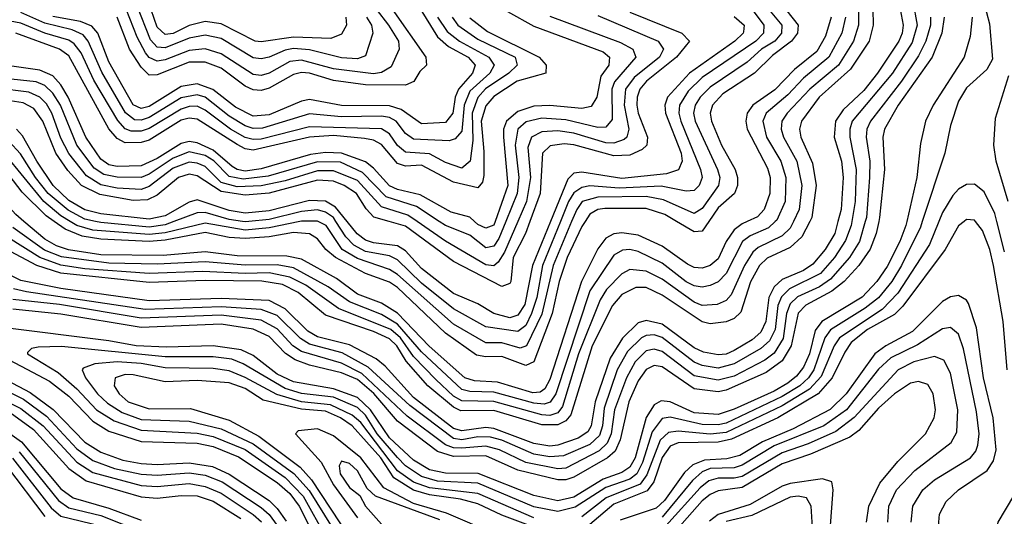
# Model space of a CAD drawing. Header units: inches. Extents: x 501365 to 657855, y 482276 to 547543.
# Tile 805 of 957: x 625947 to 628404, y 489264 to 490503. Entities that reach past the tile are written whole.
import ezdxf

# ---------------------------------------------------------------- set-up
doc = ezdxf.new("R2010")
doc.units = ezdxf.units.IN
doc.header["$MEASUREMENT"] = 0
doc.layers.add('A6428', color=7, linetype='Continuous')
doc.layers.add('A6429', color=7, linetype='Continuous')

msp = doc.modelspace()

# ---------------------------------------------------------------- linework, layer by layer
at = {"layer": 'A6428', "color": 5}
for points, elevation in [([(627988.7, 490000), (627980.8, 489970), (627956.7, 489930), (627926.6, 489893.4), (627902.8, 489877.3), (627850, 489855.1), (627830, 489836.9), (627816.3, 489810), (627808.9, 489750), (627796.3, 489723.7), (627775.2, 489704.8), (627730, 489677.7), (627710, 489669.1), (627690, 489667), (627653.5, 489673.5), (627630, 489684.4), (627550, 489743.6), (627510, 489752.7), (627490, 489746.8), (627451.5, 489708.5), (627420.8, 489659.2), (627382.9, 489550), (627372.8, 489490), (627364.7, 489475.3), (627340.5, 489459.5), (627290, 489441.6), (627270, 489439.4), (627230, 489445.8), (627130, 489483.8), (627110, 489486.1), (627050, 489477.8), (627030, 489483.3), (626930, 489560.9), (626858.7, 489638.7), (626836.8, 489656.8), (626770, 489691.8), (626690, 489711.9), (626666.4, 489726.4), (626610, 489782.1), (626570, 489802.9), (626450, 489807.6), (626270, 489802), (626050, 489832.4), (625950, 489852.8), (625844.5, 489904.5)], 4120), ([(628160.7, 490000), (628158.4, 489990), (628143.5, 489950), (628112, 489888), (628085.9, 489850), (628049, 489811), (627948.4, 489750), (627932.1, 489727.9), (627917.7, 489670), (627903.3, 489636.7), (627885.8, 489614.2), (627863.7, 489596.3), (627830, 489576.5), (627730, 489531.3), (627690, 489518.2), (627630, 489522.5), (627570, 489549.8), (627547.4, 489552.6), (627530, 489542.4), (627510, 489510.9), (627482.9, 489410), (627470, 489386.9), (627450, 489373.6), (627403.4, 489356.6), (627330, 489312.1), (627290, 489302.5), (627230, 489316.5), (627091.3, 489371.3), (627010, 489372.1), (626970, 489380.4), (626930, 489404.2), (626870, 489460.4), (626822.9, 489530), (626790, 489560.5), (626730, 489582.7), (626630, 489600.2), (626590, 489619.2), (626530, 489665.7), (626499.6, 489679.6), (626430, 489689.6), (626313.3, 489686.7), (626238, 489690), (626170, 489702.4), (625896.4, 489736.4)], 4220), ([(627918.6, 490000), (627898.4, 489961.6), (627870, 489935.4), (627811.9, 489908.1), (627792.8, 489890), (627770.4, 489849.6), (627746.5, 489773.5), (627730, 489757.5), (627710, 489749.3), (627670, 489744.5), (627650, 489749.6), (627550, 489816.2), (627510, 489835.4), (627484.7, 489835.3), (627450, 489817.8), (627426.3, 489790), (627375.9, 489690), (627322.1, 489517.9), (627310, 489502.5), (627290, 489492.9), (627250, 489492.5), (627130, 489528.4), (627047.7, 489527.7), (627030, 489536.8), (626965.3, 489590), (626911.2, 489651.2), (626887.9, 489690), (626870, 489706.7), (626830, 489725.8), (626710, 489765.9), (626642.4, 489822.4), (626602.9, 489842.9), (626551.1, 489851.1), (626410, 489852.3), (626270, 489847.4), (626050, 489870.7), (625989.7, 489889.7), (625911.6, 489931.6)], 4080), ([(627877.8, 490000), (627870, 489983.5), (627850, 489963.9), (627790, 489934.8), (627776.6, 489923.4), (627755.6, 489890), (627722.8, 489817.2), (627710, 489802.7), (627687.2, 489792.8), (627650, 489790), (627630, 489798.4), (627550, 489856), (627510, 489876.2), (627470, 489879.8), (627450, 489869.1), (627411.7, 489830), (627395.3, 489804.7), (627341.5, 489670), (627301.5, 489538.5), (627290, 489522.8), (627270, 489516.2), (627250, 489517.6), (627130, 489550.8), (627050, 489552.8), (627030, 489564.4), (626985.7, 489605.7), (626930, 489663.3), (626897.5, 489710), (626873.5, 489730), (626742.7, 489782.7), (626660.8, 489840.8), (626621.3, 489861.3), (626570, 489871.5), (626509.8, 489869.8), (626404.5, 489875.5), (626270, 489870.2), (626110, 489881.9), (626050, 489891.2), (625997.6, 489910), (625919.1, 489959.1)], 4060), ([(627832.4, 490000), (627815.6, 489984.4), (627770, 489964.4), (627750.9, 489950), (627709.6, 489870.4), (627690, 489849.4), (627670, 489840.1), (627650, 489836.2), (627630, 489839.4), (627610, 489849.5), (627550, 489896.3), (627490, 489924.7), (627470, 489929.7), (627451.5, 489928.5), (627430, 489915.5), (627370, 489826.5), (627284.6, 489570), (627271, 489549), (627255.6, 489544.4), (627230, 489546.5), (627130, 489574.3), (627070, 489575.3), (627050, 489581), (626950, 489674.3), (626890, 489743.5), (626850, 489767.6), (626770, 489799.4), (626717.2, 489837.2), (626630, 489884.4), (626590, 489891.8), (626510, 489890.9), (626410, 489899.4), (626290, 489893.1), (626170, 489895.8), (626051.7, 489911.7), (626008.7, 489928.7), (625930, 489985.1)], 4040), ([(628056.9, 490000), (628042.5, 489950), (628018, 489910), (627970, 489856), (627942.8, 489837.2), (627888.2, 489811.8), (627870, 489794.6), (627860.9, 489770), (627852.2, 489707.8), (627830, 489671.4), (627806.1, 489653.9), (627730, 489614.2), (627690, 489603.6), (627630, 489614.9), (627550, 489675.7), (627530, 489681.3), (627510, 489676.8), (627482.7, 489650), (627460.9, 489610), (627431.7, 489530), (627423.3, 489470), (627413.1, 489446.9), (627392.7, 489427.3), (627310, 489384.2), (627290, 489383.1), (627210, 489398.4), (627144.4, 489430), (627110, 489439.7), (627050, 489434), (627030, 489434.8), (627010, 489442.7), (626914.4, 489514.4), (626800.9, 489620.9), (626750, 489646.6), (626650, 489675.6), (626628.8, 489690), (626590, 489732), (626550, 489753.8), (626450, 489766.4), (626250, 489758.5), (626046.9, 489793.1), (625930, 489805.6)], 4160), ([(628090.6, 490000), (628084.1, 489970), (628068.9, 489931.1), (628040.8, 489890), (628004.4, 489850), (627974, 489826), (627908.9, 489791.1), (627890, 489771.5), (627871.9, 489690), (627850, 489652.3), (627810, 489623.4), (627710, 489578.9), (627690, 489574.9), (627630, 489582.4), (627550, 489637.2), (627530, 489640.6), (627510, 489630.4), (627490, 489602.3), (627467.3, 489550), (627445.1, 489454.9), (627433.2, 489426.8), (627413.7, 489410), (627330, 489361.7), (627310, 489355.1), (627290, 489355.1), (627190, 489379.4), (627110, 489415.3), (627030, 489413.4), (626990, 489425.7), (626890, 489501.8), (626831, 489571), (626790, 489605.6), (626750, 489622.4), (626670, 489641), (626634.5, 489654.5), (626610.5, 489670.5), (626570, 489712.6), (626530, 489731.5), (626450, 489743.7), (626250, 489735.2), (626050, 489768.9), (625930, 489781.3)], 4180), ([(628023.8, 490000), (628022.3, 489990), (628007.7, 489952.3), (627979.9, 489910), (627945.1, 489870), (627868.1, 489831.9), (627847.9, 489812.1), (627839, 489790), (627832.5, 489730), (627818.1, 489701.9), (627796.8, 489683.2), (627730, 489644.4), (627690, 489634.2), (627650, 489640.6), (627630, 489648.6), (627550, 489710.1), (627530, 489716.7), (627510, 489715.7), (627498.6, 489710), (627464.1, 489675.9), (627438.4, 489630), (627405.6, 489534.4), (627401.1, 489490), (627393.9, 489466.1), (627370, 489443.7), (627304.5, 489415.5), (627270, 489412.3), (627230, 489419.2), (627150, 489454), (627121.8, 489461.8), (627090, 489462.4), (627050, 489455.3), (627030, 489458.3), (626920.8, 489540.8), (626816.6, 489636.6), (626751.8, 489671.8), (626670, 489693.8), (626648, 489708), (626590, 489765.3), (626550, 489779.9), (626450, 489786.9), (626260.4, 489780.4), (625964, 489824), (625932, 489832)], 4140), ([(627762.7, 490000), (627750, 489994.1), (627730, 489979.2), (627710.2, 489950), (627690, 489907), (627670, 489889.7), (627650, 489883.4), (627630, 489885.5), (627613.6, 489893.6), (627550, 489938), (627490, 489966.1), (627450, 489971.7), (627430, 489968.9), (627410, 489958.3), (627390, 489931.4), (627348.9, 489850), (627270, 489606), (627257.6, 489582.4), (627246.2, 489573.8), (627227.4, 489572.6), (627139.4, 489599.4), (627082.3, 489602.3), (627057.9, 489610), (626968.7, 489688.7), (626890, 489771), (626850, 489796), (626790, 489818.5), (626737.7, 489857.7), (626650, 489905.7), (626613.6, 489913.6), (626490, 489914), (626410, 489924.5), (626305.3, 489914.7), (626150, 489916.4), (626069, 489929), (626039.2, 489939.2), (626010, 489956), (625957.8, 490000)], 4020), ([(628199.3, 490000), (628194.5, 489985.5), (628147.4, 489890), (628123, 489850), (628090.3, 489809.7), (628056.7, 489783.3), (627970, 489729.7), (627955.9, 489710), (627928.7, 489630), (627915.4, 489610), (627893.8, 489590), (627850, 489563), (627710, 489496.4), (627690, 489492.3), (627650, 489493.3), (627570, 489511.7), (627550, 489508.2), (627525, 489475), (627501.3, 489398.7), (627486.9, 489370), (627470, 489357), (627410, 489335.9), (627333.3, 489286.7), (627290, 489276.5), (627230, 489287.7), (627090, 489347), (626990, 489352), (626950, 489363.7), (626910, 489390), (626890, 489410.7), (626839.3, 489470), (626810, 489516.8), (626790, 489535.8), (626730, 489561.3), (626650, 489570.7), (626610, 489583.3), (626504.6, 489644.7), (626476.1, 489656.1), (626430, 489662.2), (626310, 489662.2), (626051.7, 489688.3), (625993.6, 489686.4), (625976.9, 489683.1), (625966.6, 489673.4), (625966.8, 489670), (626042.9, 489622.9), (626090, 489582.7), (626138.9, 489530), (626182.5, 489502.5), (626250, 489478.9), (626390, 489472.1), (626430, 489463.4), (626510, 489430.8), (626610, 489361), (626654.3, 489314.3), (626711.6, 489211.6)], 4240), ([(627358.2, 490000), (627350, 489987.2), (627313.3, 489910), (627293.5, 489850), (627275.6, 489770), (627230.3, 489650), (627210, 489640.3), (627150, 489663.1), (627110, 489661.9), (627086.6, 489666.6), (627010, 489721), (626890, 489835.1), (626870, 489848.2), (626810, 489870.5), (626735.3, 489910), (626711.2, 489930), (626690, 489956.3), (626670, 489969.3), (626630, 489972.4), (626570, 489961.9), (626510, 489957.5), (626470, 489960.3), (626410, 489972.7), (626310, 489953.1), (626270, 489950.2), (626150, 489955.6), (626103, 489963), (626060.7, 489980.7), (626033, 490000)], 3980), ([(626646.2, 490000), (626570, 489984), (626510, 489978.4), (626410, 489995.6), (626310, 489971.9), (626270, 489967.5), (626130, 489978.2), (626090, 489989.6), (626073.1, 490000)], 3960), ([(626331.9, 490000), (626310, 489991.9), (626270, 489986.1), (626150, 489997.1), (626136.1, 490000)], 3940), ([(626519.2, 490000), (626510, 489999.1), (626503.4, 490000)], 3940), ([(627324.3, 490000), (627277.9, 489890), (627250, 489768.7), (627212, 489690), (627195.9, 489684.1), (627150, 489696.9), (627110, 489697.1), (627030, 489743.7), (626890, 489867.4), (626870, 489880.4), (626790, 489907.5), (626751.7, 489930), (626712.1, 489990), (626691.7, 490000)], 3960), ([(627296.2, 490000), (627251.6, 489890), (627237.2, 489810), (627224.3, 489770), (627210, 489740.4), (627190, 489725.5), (627110, 489737.3), (627030, 489781.8), (626950, 489846.2), (626890, 489904.1), (626870, 489914.1), (626810, 489925.1), (626781, 489941), (626761.2, 489961.2), (626736.2, 490000)], 3940), ([(627271.7, 490000), (627226.7, 489890), (627207.5, 489792.5), (627190, 489766.4), (627170, 489759.7), (627129.9, 489770), (627090, 489794.7), (627030, 489820.3), (626950, 489882.2), (626910, 489926.4), (626890, 489939.2), (626830, 489946.4), (626810, 489953.7), (626789, 489969), (626764, 490000)], 3920), ([(627220.2, 490000), (627209.3, 489970), (627178.6, 489910), (627172.7, 489850), (627170, 489845.1), (627150, 489837.7), (627030, 489899.7), (626910, 489988.3), (626868.9, 490000)], 3880), ([(627189.8, 490000), (627156.6, 489923.4), (627141.3, 489898.7), (627130, 489889.6), (627110, 489891.9), (627010, 489950.4), (626939, 490000)], 3860), ([(627160, 490000), (627142.5, 489957.5), (627130, 489938.7), (627110, 489934.4), (627070, 489965.8), (627010, 489989.6), (626994, 490000)], 3840), ([(627133.2, 490000), (627130, 489991.1), (627110, 489983), (627090, 489992.6), (627081.7, 490000)], 3820), ([(628240.8, 490000), (628217.4, 489942.6), (628138.7, 489821.3), (628099.5, 489780.5), (627992.8, 489710), (627979.7, 489690), (627947.1, 489612.9), (627918.3, 489581.7), (627850, 489540.3), (627710, 489473.1), (627670, 489469.6), (627590, 489476.8), (627566.3, 489473.7), (627545.5, 489454.5), (627512, 489368), (627495.4, 489344.6), (627410.8, 489310), (627350, 489263.2)], 4260), ([(628303.7, 490000), (628290, 489988.9), (628256.5, 489930), (628151.1, 489788.9), (628130, 489767.8), (628062.8, 489730), (628022.3, 489697.7), (628005.8, 489674.2), (627974.7, 489610), (627939.6, 489570), (627838.7, 489510), (627723.6, 489456.4), (627690, 489449.5), (627590, 489447.4), (627570, 489439), (627550, 489410.8), (627529.6, 489350.4), (627512.5, 489327.5), (627430, 489294.2), (627370, 489243.5)], 4280), ([(627666.8, 490000), (627650, 489975.7), (627630, 489974.3), (627586, 490000)], 3980), ([(628411.2, 489630), (628400.8, 489750), (628376.8, 489890), (628367.7, 489930), (628350, 489977.3), (628332.2, 490000)], 4280), ([(628404.2, 489924.2), (628385.1, 490000)], 4260), ([(628238.9, 489230), (628242.6, 489270), (628258.7, 489301.3), (628289.9, 489330), (628361.6, 489378.4), (628377.3, 489402.7), (628383.4, 489430), (628376.6, 489510), (628352.4, 489610), (628334.8, 489734.8), (628315, 489795), (628310, 489803.6), (628290, 489815.1), (628270, 489811.5), (628250, 489799.9), (628175, 489725), (628108.5, 489690), (628080.9, 489670), (628009.4, 489570), (627969.2, 489530.8), (627877.3, 489482.7), (627800.6, 489450), (627743.7, 489416.3), (627712, 489408), (627655.6, 489404.4), (627627, 489393), (627606.3, 489373.7), (627556.2, 489303.8), (627535.2, 489284.8), (627445.7, 489254.3)], 4320), ([(628171.8, 489250), (628176.1, 489290), (628201.1, 489330), (628230, 489355.2), (628319.9, 489410), (628333.2, 489426.8), (628338.2, 489441.8), (628340.9, 489470), (628334.9, 489525.1), (628302.5, 489682.5), (628290, 489719), (628270, 489735), (628250, 489731.7), (628187.5, 489692.5), (628120.6, 489659.4), (628090, 489631.2), (628010, 489530), (627953.6, 489490), (627830, 489440.2), (627750, 489391.8), (627730, 489385.6), (627670, 489383.3), (627650, 489375.2), (627626.2, 489353.8), (627550, 489262)], 4340), ([(625877.5, 489677.5), (626021.2, 489601.2), (626070, 489564.3), (626130, 489501.9), (626170, 489476.9), (626250, 489450.6), (626390, 489446.5), (626430, 489438.2), (626492.8, 489412.8), (626590, 489348.9), (626621, 489321), (626644.9, 489290), (626690, 489199)], 4220), ([(628113.4, 489250), (628116.2, 489290), (628135.2, 489330), (628181, 489379), (628271.3, 489448.8), (628285.4, 489474.6), (628287.9, 489530), (628270, 489621.1), (628253.5, 489653.5), (628230, 489662.7), (628178.1, 489650), (628139.1, 489630), (628029.1, 489510.9), (627983.8, 489476.1), (627914.7, 489445.3), (627850, 489422.9), (627750, 489363.9), (627730, 489359.1), (627690, 489359.8), (627667, 489353), (627644.8, 489335.2), (627559.7, 489240.3)], 4360), ([(625870, 489627), (625973, 489573), (626030.8, 489530.8), (626110, 489449.2), (626150, 489424.3), (626204.7, 489404.7), (626250, 489395.8), (626290, 489393.3), (626370, 489397.8), (626428.3, 489388.3), (626470, 489369.4), (626570, 489303.4), (626590, 489284.1), (626612.2, 489252.2)], 4180), ([(627230, 489260.7), (627090, 489321.6), (626970, 489335.7), (626930, 489349.3), (626890, 489377.4), (626798.3, 489498.3), (626777, 489517), (626722.4, 489542.4), (626650, 489550.3), (626588.6, 489568.6), (626510, 489611), (626470, 489627.4), (626430, 489633.1), (626310, 489634.4), (626250, 489645.6), (626190, 489650.1), (626134.9, 489645.1), (626105.8, 489634.2), (626103, 489630), (626111.3, 489610), (626141.2, 489570), (626166.2, 489546.2), (626202.9, 489522.9), (626250, 489506), (626370, 489501.3), (626450, 489482.9), (626530, 489445.4), (626631.4, 489371.4), (626669.1, 489329.1), (626745.6, 489205.6)], 4260), ([(625850, 489608.6), (625956.3, 489556.3), (626013.9, 489513.9), (626090, 489432.8), (626130, 489403.4), (626183.9, 489383.9), (626250, 489369.2), (626290, 489367.1), (626370, 489372.9), (626410, 489367), (626452.4, 489350), (626550, 489286.4), (626570, 489268.7), (626590, 489241.3)], 4160), ([(627250, 489230.1), (627150, 489267.5), (627090, 489295.2), (627046.9, 489306.9), (626970, 489318), (626930, 489329.7), (626880.5, 489360.5), (626848.1, 489410), (626776.4, 489490), (626748, 489510), (626710, 489526.4), (626650, 489531.7), (626554.4, 489554.4), (626510, 489583.3), (626470, 489597.1), (626390, 489602.9), (626310, 489599.7), (626230, 489617.6), (626210, 489618), (626185.1, 489610), (626182.7, 489590), (626195, 489570), (626217.6, 489550), (626270, 489532.7), (626373.1, 489533.1), (626470, 489504), (626544, 489464), (626646.6, 489386.6), (626675.5, 489355.5), (626770, 489211.7)], 4280), ([(625844.6, 489584.6), (625950, 489533.5), (626005.4, 489490), (626090, 489399.3), (626130, 489373.8), (626250, 489341), (626290, 489338.4), (626370, 489346.3), (626410, 489339), (626450, 489321.8), (626530, 489268.8), (626550.8, 489250.7)], 4140), ([(628060.3, 489250), (628065.6, 489290), (628093.4, 489346.6), (628138.7, 489401.3), (628207, 489470), (628229.2, 489510), (628232.1, 489530), (628226.7, 489570), (628213, 489593), (628190, 489601), (628170, 489596.6), (628130, 489570.2), (628090, 489534), (628041.3, 489478.7), (628018.6, 489461.4), (627920.6, 489419.4), (627850, 489395.2), (627750, 489335.9), (627690, 489327.7), (627670, 489318.9), (627650, 489303.1), (627587.5, 489232.5)], 4380), ([(625923.2, 489523.2), (625981.3, 489481.3), (626070, 489383.9), (626112.9, 489352.9), (626250, 489312.7), (626290, 489309.4), (626350, 489315.9), (626390, 489315), (626430, 489302.4), (626498.6, 489258.6)], 4120), ([(625890, 489493.2), (625952, 489450), (626050, 489332.8), (626080.4, 489310), (626170, 489284.8), (626250, 489254.5)], 4080), ([(627130, 489221), (627012.3, 489272.3), (626930, 489296.3), (626855.4, 489335.4), (626798.5, 489410), (626730, 489465.5), (626690, 489482.4), (626642.3, 489477.7), (626635.7, 489470), (626699.4, 489399.4), (626730, 489342.6), (626790, 489260.4)], 4320), ([(625929.2, 489409.1), (626025.6, 489285.6), (626050, 489265), (626150, 489240.3)], 4040), ([(625945.5, 489425.5), (626043.7, 489303.7), (626070, 489285.2), (626150, 489266.3), (626250, 489226.6)], 4060), ([(625913.9, 489390), (626010, 489264)], 4020), ([(626995.3, 489255.3), (626834.8, 489314.8), (626814, 489334), (626790, 489377.8), (626770, 489395.8), (626750, 489401.9), (626744, 489390), (626746.6, 489370), (626770, 489335.8), (626796.3, 489316.3), (626810.1, 489290), (626916.4, 489170)], 4340), ([(627969.3, 489230), (627976.8, 489330), (627973.6, 489350), (627950, 489357.7), (627870, 489346.4), (627850, 489339.3), (627770, 489293.7), (627690, 489268.6), (627668.2, 489251.8)], 4420), ([(628425.1, 489065.1), (628385.1, 489170), (628381.2, 489210), (628389, 489250), (628448.9, 489350)], 4280), ([(627927, 489210), (627921.9, 489290), (627910.7, 489310.7), (627890, 489314.6), (627870, 489312.2), (627774, 489266), (627710, 489251.4)], 4440)]:
    msp.add_lwpolyline(points, dxfattribs=dict(at, elevation=elevation))
at = {"layer": 'A6429', "color": 5}
for points, elevation in [([(626922.6, 490570), (626990, 490460.7), (627016.8, 490436.8), (627066.5, 490410), (627083.4, 490390), (627077.4, 490370), (627042.5, 490330), (627034.1, 490310), (627027.9, 490270), (627010, 490246.7), (626950, 490243.7), (626899.2, 490279.2), (626870, 490288.6), (626750, 490289.1), (626670, 490304.6), (626650, 490300.3), (626570, 490266.4), (626530, 490262.9), (626485.4, 490285.4), (626429.3, 490329.3), (626390, 490343), (626350, 490337.1), (626270, 490286.7), (626250, 490281.9), (626230, 490291.2), (626170, 490398.1), (626142.2, 490470), (626127.1, 490487.1), (626099, 490499), (626030, 490511.3)], 3720), ([(628074.8, 490570), (628076.9, 490490), (628067.1, 490450), (628020.4, 490379.6), (627941.9, 490310), (627897.8, 490250), (627892.8, 490230), (627896.3, 490210), (627925.8, 490145.8), (627934.3, 490090), (627923.9, 490010), (627918.6, 490000)], 4080), ([(626812.2, 490510), (626824.7, 490490), (626828.2, 490470), (626810, 490413.4), (626790, 490405.6), (626750, 490408.2), (626670, 490427.9), (626630, 490431.6), (626610, 490427.7), (626570, 490410.2), (626550, 490405.6), (626530, 490407.9), (626450, 490456.7), (626410, 490465.1), (626370, 490457.5), (626310, 490432.9), (626290, 490435), (626273.5, 490453.5), (626239.7, 490539.7)], 3640), ([(626761.1, 490510), (626762.5, 490490), (626750, 490467.3), (626723.5, 490456.5), (626630, 490459.9), (626550, 490448), (626534.7, 490450), (626450, 490492.9), (626410, 490498.6), (626370, 490488.9), (626330, 490469.2), (626310, 490466.6), (626290, 490484.5), (626267.5, 490550)], 3620), ([(627845.8, 490545.8), (627889.8, 490489.8), (627887.8, 490470), (627873.4, 490450), (627825.6, 490414.4), (627780.3, 490370), (627701.3, 490318.7), (627675.9, 490290), (627670.3, 490270), (627673.3, 490250), (627698.6, 490190), (627732.4, 490130), (627738, 490110), (627738.4, 490090), (627730.5, 490070), (627690, 490033.6), (627666.8, 490000)], 3980), ([(628039.9, 490550), (628040.5, 490490), (628027.7, 490450), (627989.9, 490390.1), (627918.6, 490330), (627862.3, 490270), (627848.8, 490250), (627846.9, 490230), (627853.1, 490210), (627886.3, 490150), (627898.4, 490090), (627891.9, 490030), (627877.8, 490000)], 4060), ([(628176, 490550), (628186.3, 490490), (628173.9, 490446.1), (628124.9, 490370), (628024.7, 490250), (628018.3, 490230), (628018.4, 490210), (628034.6, 490130), (628031.5, 490050), (628023.8, 490000)], 4140), ([(628352.2, 490550), (628366.9, 490493.1), (628374.9, 490405.1), (628360.7, 490379.3), (628310, 490333.2), (628290, 490299.8), (628270, 490239.6), (628255.8, 490170), (628199.3, 490000)], 4240), ([(626990.1, 490509.9), (627014.2, 490474.2), (627044.3, 490450), (627118.2, 490410), (627131, 490390), (627120.3, 490370), (627070, 490324.7), (627056.2, 490290), (627050, 490225.6), (627034.1, 490205.9), (627018.5, 490201.5), (626930, 490205.5), (626910, 490219.1), (626886.4, 490250), (626870, 490259.1), (626850, 490262.8), (626750, 490260.8), (626670, 490268.1), (626552.7, 490232.7), (626530, 490231.8), (626510, 490238.6), (626470, 490262.9), (626410.1, 490310.1), (626390, 490316.1), (626350, 490308.6), (626270, 490259.3), (626250, 490252.3), (626233.7, 490253.7), (626211.3, 490271.3), (626152.1, 490372.1), (626118.4, 490450), (626105.4, 490465.4), (626078.4, 490478.4), (626010, 490494.6), (625950, 490521.1)], 3740), ([(626876.8, 490530), (626960.4, 490410), (626962, 490390), (626945.6, 490374.4), (626930.7, 490349.3), (626910, 490340.4), (626810, 490340.7), (626730, 490351.3), (626670.3, 490369.8), (626650, 490371.3), (626630, 490366.8), (626570, 490332.2), (626550, 490326.9), (626530, 490328.1), (626510, 490337.4), (626450, 490382.3), (626410, 490397.7), (626370, 490397.4), (626290, 490365.5), (626270, 490364.8), (626250, 490385), (626221.2, 490430), (626190.8, 490510)], 3680), ([(626836.3, 490530), (626867.2, 490490), (626892.2, 490450), (626894.4, 490430), (626874.2, 490385.8), (626850, 490371.4), (626830, 490368.1), (626730, 490380.9), (626650, 490402.8), (626621.3, 490398.7), (626570, 490370), (626550, 490364.4), (626530, 490366.5), (626450, 490418.2), (626410, 490431), (626370, 490426.8), (626310, 490403.5), (626290, 490400.1), (626270, 490409.1), (626261.1, 490421), (626240.1, 490460.1), (626212.6, 490530)], 3660), ([(627164, 490524), (627230, 490487.1), (627402.8, 490422.8), (627418.8, 490410), (627417.6, 490390), (627397.5, 490362.5), (627387.5, 490310), (627373.5, 490286.5), (627350, 490281.9), (627270, 490289.3), (627230, 490287.7), (627190, 490274.5), (627161.8, 490250), (627154.6, 490230), (627154.1, 490210), (627165.2, 490090), (627133.2, 490000)], 3820), ([(627270, 490512.1), (627446.6, 490446.6), (627477, 490430), (627484.6, 490410), (627431.5, 490348.5), (627424.8, 490330), (627425.3, 490254.7), (627410, 490235.6), (627390, 490234.5), (627310, 490253.4), (627250, 490257.6), (627211.3, 490248.7), (627190.3, 490230), (627183.3, 490190), (627192.9, 490110), (627188.8, 490070), (627160, 490000)], 3840), ([(627390, 490514), (627540.4, 490450), (627553.8, 490430), (627543.6, 490410), (627480.6, 490359.4), (627458.9, 490330), (627455.8, 490290), (627467.3, 490230), (627462.5, 490210), (627455.8, 490204.1), (627430, 490195.5), (627410, 490196.1), (627330, 490220.2), (627290, 490225.7), (627250, 490223.5), (627224.6, 490210), (627215.2, 490184.8), (627221.8, 490110), (627211.4, 490050), (627189.8, 490000)], 3860), ([(627470, 490522.4), (627599.5, 490470), (627618.2, 490450), (627586, 490410), (627511.4, 490350), (627494.9, 490330), (627487.7, 490310), (627487, 490290), (627490.4, 490270), (627513.8, 490210), (627512, 490190), (627500.8, 490179.2), (627470, 490165.3), (627430, 490163.6), (627330, 490191.4), (627306, 490194), (627271.2, 490188.8), (627252.1, 490170), (627245.7, 490070), (627220.2, 490000)], 3880), ([(627730, 490511.3), (627755, 490490), (627753.2, 490473.2), (627752.8, 490470), (627731.9, 490450), (627618.5, 490370), (627563.3, 490310), (627556.8, 490290), (627558.2, 490270), (627597.4, 490170), (627600, 490150), (627591.3, 490128.7), (627561.1, 490118.9), (627450, 490107.4), (627350, 490122.8), (627330, 490120.1), (627314.7, 490105.3), (627271.7, 490000)], 3920), ([(627770, 490535.4), (627804.2, 490490), (627802.8, 490470), (627783.9, 490450), (627650, 490358.8), (627615.1, 490324.9), (627593.2, 490290), (627591.8, 490270), (627596.8, 490250), (627646.3, 490130), (627649.8, 490110), (627642.8, 490090), (627630, 490077.4), (627610, 490075.8), (627547.7, 490087.7), (627443.4, 490083.4), (627370, 490088.5), (627350, 490085.1), (627330, 490071.6), (627316.6, 490050), (627296.2, 490000)], 3940), ([(627815.3, 490530), (627848.6, 490490), (627848.3, 490470), (627831.1, 490450), (627798.2, 490430), (627762.2, 490397.8), (627670, 490335.3), (627644.9, 490310), (627632.4, 490290), (627628.3, 490270), (627632.4, 490250), (627688.5, 490130), (627693.8, 490110), (627691.2, 490090), (627650, 490032), (627630, 490020.2), (627553.7, 490053.7), (627510, 490061.9), (627390, 490060.5), (627350.4, 490049.6), (627337, 490030), (627324.3, 490000)], 3960), ([(628144.1, 490530), (628151.5, 490490), (628149.3, 490470), (628140.8, 490450), (628087.8, 490370), (628053.3, 490326.7), (628001.9, 490278.1), (627983.1, 490250), (627979.2, 490210), (627997.6, 490150), (628001.7, 490110), (627996.6, 490030), (627988.7, 490000)], 4120), ([(627026.1, 490510), (627040.3, 490490), (627090, 490454.8), (627183.4, 490410), (627188.6, 490390), (627167.4, 490370), (627109.3, 490330.7), (627090, 490309.4), (627075.9, 490270), (627077.8, 490202.2), (627071.5, 490150), (627050, 490132.9), (627010, 490146.8), (626970, 490169.1), (626910, 490172.7), (626890, 490189.2), (626870, 490218.7), (626850, 490231.3), (626670, 490236.3), (626550, 490205.1), (626530, 490204.4), (626510, 490209.6), (626472.9, 490230), (626410, 490277.9), (626390, 490287.4), (626370, 490287.2), (626350, 490280.5), (626270, 490232.2), (626250, 490225.1), (626225.5, 490225.5), (626210, 490230.9), (626191.7, 490251.7), (626132.3, 490352.3), (626100.7, 490420.7), (626083.1, 490443.1), (626070, 490452), (626009.9, 490469.9), (625950, 490495.1), (625910, 490502.2)], 3760), ([(627070, 490507.7), (627114.1, 490474.1), (627243.2, 490410), (627261.1, 490390), (627259.8, 490370), (627188.1, 490350), (627130, 490311.4), (627110, 490288.1), (627098.3, 490250), (627105.4, 490174.6), (627105.5, 490114.4), (627101.7, 490098.3), (627090, 490083.6), (627030, 490097.7), (626950, 490140.2), (626910, 490138), (626890, 490144.3), (626850, 490192.2), (626830, 490203.1), (626807.3, 490207.3), (626730, 490214.5), (626670, 490210.5), (626530, 490178.2), (626510, 490181.5), (626490, 490191.9), (626390, 490254.8), (626370, 490257.9), (626350, 490252.6), (626270, 490202.7), (626250, 490197), (626210, 490196.5), (626190, 490206.8), (626170, 490231.3), (626070, 490413), (626046.5, 490430), (625937.7, 490470)], 3780), ([(627972.1, 490510), (627958.1, 490461.9), (627936, 490424), (627880.5, 490379.4), (627831.4, 490328.6), (627776.6, 490290), (627762.5, 490270), (627759.1, 490250), (627762.6, 490230), (627813, 490133), (627820, 490110), (627819, 490070), (627804.7, 490030), (627788.1, 490011.9), (627762.7, 490000)], 4020), ([(628007.4, 490510), (627998.4, 490470), (627966.1, 490410), (627902.7, 490357.3), (627863.9, 490316.1), (627810, 490270), (627801.8, 490250), (627810.5, 490210), (627846.5, 490150), (627859, 490110), (627857.1, 490050), (627836.4, 490003.6), (627832.4, 490000)], 4040), ([(628220, 490510), (628219.9, 490490), (628208.6, 490450), (628190, 490413.5), (628147.8, 490350), (628069.8, 490250), (628061.2, 490230), (628059.2, 490210), (628068.3, 490150), (628067.8, 490110), (628059.8, 490010), (628056.9, 490000)], 4160), ([(628254.1, 490510), (628248.1, 490470), (628224.2, 490410), (628139.2, 490290), (628105.2, 490230), (628101.3, 490210), (628105.4, 490130), (628092.7, 490010), (628090.6, 490000)], 4180), ([(628324, 490510), (628318.6, 490461.4), (628303.8, 490410), (628226.2, 490290), (628207.6, 490250), (628194.7, 490194.7), (628185.8, 490110), (628160.7, 490000)], 4220), ([(627081.7, 490000), (627070, 490010.5), (627023.4, 490023.4), (626946.7, 490066.7), (626890, 490079.4), (626870, 490088.5), (626830, 490133), (626810, 490148.5), (626750, 490170.7), (626710, 490172.2), (626672.9, 490167.1), (626550, 490131.2), (626510, 490125.7), (626490, 490129.3), (626477.2, 490137.2), (626430, 490177.5), (626390, 490196.3), (626370, 490199.6), (626350, 490194.6), (626290, 490156.9), (626250, 490139), (626190, 490137.2), (626170, 490140.9), (626150, 490155), (626112.1, 490210), (626067.9, 490310), (626050, 490340.6), (626030, 490363.4), (625997.6, 490377.6), (625910, 490390)], 3820), ([(628413.4, 490050), (628384, 490150), (628377.6, 490190), (628382.3, 490257.7), (628415.7, 490364.3)], 4240), ([(626994, 490000), (626937.2, 490037.2), (626861.8, 490061.8), (626802.5, 490122.5), (626748, 490148), (626690, 490149), (626566.8, 490113.2), (626505.1, 490105.1), (626470, 490112.1), (626431.5, 490151.5), (626410, 490164.5), (626370, 490173.3), (626330, 490158.2), (626270, 490117.8), (626250, 490109.4), (626190, 490110.2), (626156.9, 490116.9), (626132.9, 490132.9), (626090.1, 490190), (626049.3, 490290), (626030, 490320.4), (626010, 490339.5), (625988.4, 490348.4), (625910, 490357)], 3840), ([(626939, 490000), (626916, 490016), (626850, 490036.7), (626790, 490102), (626730, 490126.6), (626690, 490126.1), (626610, 490101.4), (626550, 490088.5), (626490, 490086.6), (626450, 490097.5), (626410, 490136.8), (626390, 490145.6), (626370, 490147.6), (626330, 490132.7), (626270, 490087.6), (626250, 490079.9), (626190, 490083.2), (626150, 490091.1), (626113.9, 490113.9), (626070, 490169.2), (626050, 490207.8), (626027.4, 490270), (626013.7, 490293.7), (625997.4, 490310), (625970, 490322.3), (625890, 490332.8)], 3860), ([(626868.9, 490000), (626830.9, 490010.9), (626811.6, 490031.6), (626787.2, 490070), (626756.6, 490090), (626730, 490100.2), (626690, 490102.6), (626570, 490070.6), (626510, 490065.6), (626450, 490074.9), (626390, 490113.8), (626370, 490117.7), (626343.2, 490110), (626290, 490065.4), (626266, 490054), (626230, 490052.6), (626147, 490067), (626101.1, 490090), (626067.1, 490127.1), (626037.6, 490170), (626005, 490250), (625982.2, 490282.2), (625955.7, 490295.7), (625890, 490306.3)], 3880), ([(626136.1, 490000), (626110, 490005.4), (626067.8, 490027.8), (626018, 490070), (625986.2, 490110), (625949, 490169), (625920.2, 490200.2), (625871.8, 490231.8), (625810, 490250.1), (625775.6, 490244.4), (625748.4, 490231.6), (625730, 490214.6), (625690, 490160.5), (625670, 490144.3), (625633.3, 490126.7), (625550, 490115.9), (625490, 490129), (625470, 490130.3), (625450, 490122.9), (625433.2, 490106.8), (625390.3, 490030), (625367.2, 490000)], 3940), ([(626073.1, 490000), (626050, 490014.2), (626007.2, 490050), (625909.2, 490169.2), (625850.5, 490210.5), (625810, 490222.6), (625790, 490220.8), (625765.4, 490210), (625690, 490130.4), (625650, 490110.2), (625570, 490098.3), (625530, 490099.2), (625490, 490106.4), (625470, 490103.6), (625450, 490087.1), (625410, 490019), (625396.3, 490000)], 3960), ([(626764, 490000), (626735.4, 490035.4), (626710, 490050.7), (626670, 490052.5), (626570, 490026.3), (626510, 490020.7), (626470, 490027.5), (626390, 490053.7), (626370, 490048.5), (626310, 490014.1), (626270, 490005.8), (626150, 490019.3), (626110, 490029.3), (626070, 490052.1), (626030.6, 490090), (625989.8, 490150), (625953.9, 490213.9), (625939, 490230)], 3920), ([(626033, 490000), (626013.6, 490013.6), (625953.3, 490073.3), (625910, 490129.8), (625890, 490148.6), (625850, 490177.8), (625810, 490192.7), (625790, 490190.1), (625770, 490179.4), (625710, 490118.7), (625670, 490096.1), (625596.5, 490083.5), (625490, 490083.1), (625470, 490074.1), (625451, 490050), (625420.7, 490000)], 3980), ([(625957.8, 490000), (625937.3, 490017.3), (625852.7, 490110), (625830, 490122.6), (625810, 490127.2), (625780.5, 490119.5), (625730, 490080.5), (625690, 490062.2), (625650, 490053.2), (625532.7, 490047.3), (625501.6, 490038.4), (625489.4, 490030.6), (625475.7, 490010), (625471, 490000)], 4020), ([(628385.1, 490000), (628380, 490020), (628353.9, 490073.9), (628330, 490093.1), (628310, 490091.9), (628290, 490080.6), (628275.4, 490064.6), (628250, 490022.7), (628240.8, 490000)], 4260), ([(626503.4, 490000), (626470, 490004.6), (626410, 490022.7), (626390, 490021.5), (626331.9, 490000)], 3940), ([(626736.2, 490000), (626730, 490009.6), (626710, 490023.3), (626690, 490029), (626650, 490024.7), (626570, 490005.1), (626519.2, 490000)], 3940), ([(627586, 490000), (627557, 490017), (627510, 490032.5), (627407.5, 490032.5), (627390, 490030), (627370, 490018.4), (627358.2, 490000)], 3980), ([(626691.7, 490000), (626690, 490000.9), (626650, 490000.8), (626646.2, 490000)], 3960), ([(628332.2, 490000), (628330, 490002.8), (628310, 490005.1), (628303.7, 490000)], 4280)]:
    msp.add_lwpolyline(points, dxfattribs=dict(at, elevation=elevation))

doc.saveas('drawing.dxf')
